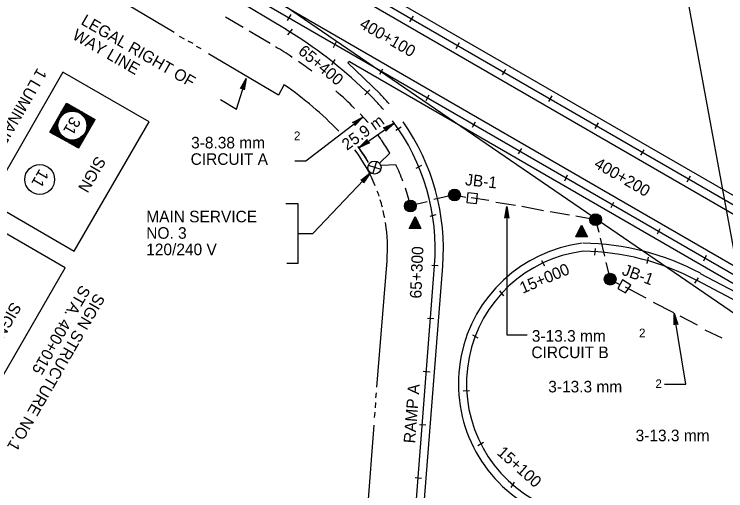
# Model space of a CAD drawing. Extents: x 36 to 2622, y -5330 to 219.
# Drawn here: x 1819.2 to 2003.5, y -4394.4 to -4271.1 of the extents above; entities that cross this region are included whole.
import ezdxf

# ---------------------------------------------------------------- set-up
doc = ezdxf.new("R2010")
doc.units = 0
doc.layers.add('2', color=7, linetype='Continuous')
doc.layers.add('3', color=7, linetype='Continuous')

# ---------------------------------------------------------------- blocks, each defined once
blk = doc.blocks.new('RARROW')
at = {"layer": '3'}
blk.add_lwpolyline([(-2.2695, 0.285), (-2.184875, 0.12075), (0, 0), (-2.2695, 0.285), (-2.38575, 0.384625), (0, 0), (-2.183125, -0.108), (-2.262875, -0.2705), (0, 0), (-2.38575, -0.379125), (-2.262875, -0.2705)], dxfattribs=at)

msp = doc.modelspace()

# ---------------------------------------------------------------- linework, layer by layer
at = {"layer": '2'}
for p, q in [((1732.85, -4161.87), (2538.01, -4712.77)), ((1828.86, -4218.45), (2074.48, -4360.33)), ((1984.73, -4219.33), (2015.11, -4384.7)), ((1827.86, -4220.2), (2072.73, -4361.7)), ((1822.11, -4230.2), (2060.86, -4368.08)), ((1820.98, -4231.95), (2055.23, -4367.2)), ((1889.61, -4275.08), (1820.11, -4233.33)), ((1898.11, -4256.08), (2020.23, -4326.58)), ((1860.61, -4275.83), (1840.23, -4263.7)), ((1889.98, -4272.7), (1890.86, -4271.2)), ((1921.61, -4273.08), (1922.61, -4271.58)), ((1878.48, -4274.58), (1873.86, -4271.83)), ((1891.11, -4274.95), (1889.98, -4276.45)), ((1863.23, -4277.58), (1861.98, -4276.83)), ((1885.48, -4278.7), (1879.98, -4275.45)), ((1865.48, -4278.7), (1864.23, -4278.08)), ((1901.86, -4279.7), (1902.61, -4278.2)), ((1933.61, -4279.95), (1934.48, -4278.45)), ((1867.61, -4280.08), (1866.36, -4279.45)), ((1887.61, -4292.08), (1869.48, -4281.33)), ((1902.23, -4282.83), (1901.36, -4284.2)), ((1905.98, -4283.33), (1905.61, -4283.7)), ((1905.61, -4283.7), (1913.98, -4291.7)), ((1905.98, -4283.33), (2030.73, -4355.33)), ((1913.86, -4286.58), (1914.61, -4285.2)), ((1945.61, -4286.83), (1946.48, -4285.45)), ((1876.73, -4295.7), (1879.23, -4287.7)), ((1889.11, -4289.33), (1887.61, -4292.08)), ((1911.23, -4290.7), (1909.98, -4291.95)), ((1910.11, -4290.83), (1912.48, -4293.2)), ((1925.86, -4293.45), (1926.61, -4291.95)), ((1872.61, -4293.2), (1876.73, -4295.7)), ((1957.61, -4293.7), (1958.48, -4292.2)), ((1894.73, -4309.08), (1909.48, -4297.7)), ((1908.44, -4305.69), (1917.58, -4299.26)), ((1937.86, -4300.33), (1938.61, -4298.95)), ((1969.61, -4300.7), (1970.48, -4299.2)), ((1917.98, -4301.08), (1919.36, -4300.2)), ((1949.73, -4307.2), (1950.61, -4305.83)), ((1981.48, -4307.58), (1982.36, -4306.2)), ((1913.86, -4309.58), (1916.48, -4307.08)), ((1891.86, -4309.08), (1894.73, -4309.08)), ((1910.86, -4310.2), (1914.11, -4311.2)), ((1912.98, -4309.2), (1911.98, -4312.45)), ((1914.23, -4310.2), (1918.11, -4309.95)), ((1923.23, -4310.95), (1924.73, -4310.2)), ((1896.48, -4327.83), (1911.36, -4312.2)), ((1961.73, -4314.2), (1962.48, -4312.7)), ((1993.48, -4314.45), (1994.36, -4312.95)), ((1921.73, -4320.58), (1926.11, -4319.58)), ((1933.23, -4317.83), (1927.86, -4319.08)), ((1933.23, -4317.83), (1936.11, -4318.45)), ((1942.11, -4319.33), (1937.48, -4318.58)), ((1892.73, -4320.2), (1889.48, -4320.2)), ((1892.73, -4335.58), (1892.73, -4320.2)), ((1948.98, -4320.58), (1943.86, -4319.83)), ((1946.73, -4320.83), (1946.73, -4354.08)), ((1956.23, -4321.95), (1950.61, -4320.83)), ((1973.73, -4321.08), (1974.48, -4319.7)), ((1926.86, -4323.33), (1928.48, -4322.95)), ((1962.98, -4323.08), (1957.98, -4322.2)), ((1921.48, -4326.58), (1922.98, -4323.45)), ((1921.61, -4326.45), (1922.98, -4323.7)), ((1921.73, -4326.33), (1922.98, -4324.08)), ((1921.98, -4326.2), (1922.98, -4324.33)), ((1922.11, -4326.2), (1922.98, -4324.58)), ((1922.36, -4326.08), (1922.98, -4324.7)), ((1922.61, -4325.95), (1922.98, -4324.95)), ((1922.98, -4323.45), (1924.48, -4326.58)), ((1922.98, -4323.7), (1924.36, -4326.45)), ((1922.98, -4324.08), (1924.23, -4326.33)), ((1922.98, -4324.33), (1923.98, -4326.33)), ((1922.98, -4324.58), (1923.86, -4326.2)), ((1922.98, -4324.7), (1923.61, -4326.08)), ((1922.98, -4324.95), (1923.36, -4325.95)), ((1969.73, -4324.33), (1964.61, -4323.33)), ((1969.73, -4324.33), (1970.61, -4327.45)), ((1924.48, -4326.58), (1921.48, -4326.58)), ((1924.36, -4326.45), (1921.61, -4326.45)), ((1924.23, -4326.33), (1921.73, -4326.33)), ((1923.98, -4326.33), (1921.98, -4326.2)), ((1923.86, -4326.2), (1922.11, -4326.2)), ((1923.61, -4326.08), (1922.36, -4326.08)), ((1923.36, -4325.95), (1922.61, -4325.95)), ((1922.73, -4325.83), (1922.98, -4325.2)), ((1923.23, -4325.83), (1922.73, -4325.83)), ((1922.86, -4325.7), (1922.98, -4325.58)), ((1923.11, -4325.83), (1922.86, -4325.7)), ((1922.98, -4325.2), (1923.23, -4325.83)), ((1922.98, -4325.58), (1923.11, -4325.83)), ((1964.61, -4328.7), (1966.11, -4325.7)), ((1964.73, -4328.58), (1966.11, -4325.83)), ((1964.86, -4328.58), (1966.11, -4326.08)), ((1964.98, -4328.33), (1966.11, -4326.33)), ((1965.23, -4328.2), (1966.11, -4326.58)), ((1965.36, -4328.08), (1966.11, -4326.83)), ((1966.11, -4325.7), (1967.61, -4328.7)), ((1966.11, -4325.83), (1967.48, -4328.58)), ((1966.11, -4326.08), (1967.11, -4328.33)), ((1966.11, -4326.33), (1966.98, -4328.33)), ((1966.11, -4326.58), (1966.86, -4328.2)), ((1966.11, -4326.83), (1966.61, -4328.08)), ((1985.73, -4327.95), (1986.48, -4326.58)), ((1892.73, -4327.83), (1896.48, -4327.83)), ((1967.61, -4328.7), (1964.61, -4328.7)), ((1967.48, -4328.58), (1964.73, -4328.58)), ((1967.11, -4328.33), (1964.86, -4328.58)), ((1966.98, -4328.33), (1964.98, -4328.33)), ((1966.86, -4328.2), (1965.23, -4328.2)), ((1966.61, -4328.08), (1965.36, -4328.08)), ((1965.48, -4327.95), (1966.11, -4327.08)), ((1966.48, -4327.95), (1965.48, -4327.95)), ((1965.86, -4327.95), (1966.11, -4327.33)), ((1966.36, -4327.95), (1965.86, -4327.95)), ((1965.98, -4327.83), (1966.11, -4327.58)), ((1966.23, -4327.83), (1965.98, -4327.83)), ((1966.11, -4327.08), (1966.48, -4327.95)), ((1966.11, -4327.33), (1966.36, -4327.95)), ((1966.11, -4327.58), (1966.23, -4327.83)), ((1972.11, -4333.7), (1970.98, -4329.08)), ((1969.61, -4331.7), (1969.48, -4333.45)), ((1983.36, -4333.95), (1982.98, -4335.58)), ((1997.73, -4334.95), (1998.48, -4333.45)), ((1892.73, -4335.58), (1889.73, -4335.58)), ((1913.11, -4367.58), (1915.73, -4334.95)), ((1921.61, -4418.83), (1927.98, -4336.2)), ((1928.98, -4336.2), (1927.36, -4336.08)), ((1955.73, -4334.83), (1956.48, -4336.2)), ((1973.61, -4339.7), (1972.48, -4335.33)), ((1930.11, -4336.33), (1923.61, -4418.95)), ((1973.61, -4339.7), (1976.11, -4341.08)), ((1995.48, -4340.7), (1996.36, -4339.33)), ((1996.86, -4338.2), (2030.48, -4355.95)), ((1982.86, -4344.58), (1977.48, -4341.7)), ((1995.98, -4339.95), (2055.48, -4371.58)), ((1944.86, -4342.7), (1945.86, -4343.95)), ((1989.98, -4348.33), (1984.73, -4345.7)), ((1993.11, -4366.83), (1990.11, -4348.45)), ((1927.86, -4349.95), (1926.23, -4349.83)), ((1996.11, -4351.58), (1991.61, -4349.2)), ((1937.86, -4354.08), (1939.23, -4354.83)), ((1946.73, -4354.08), (1951.98, -4354.08)), ((2002.48, -4354.95), (1998.11, -4352.83)), ((1926.86, -4363.7), (1925.11, -4363.58)), ((1987.61, -4366.83), (1993.11, -4366.83)), ((1912.86, -4370.33), (1912.98, -4369.08)), ((1935.48, -4368.58), (1937.11, -4368.45)), ((1912.73, -4372.95), (1912.86, -4371.58)), ((1912.48, -4375.45), (1912.61, -4374.08)), ((1910.48, -4402.83), (1912.36, -4377.45)), ((1925.73, -4377.45), (1924.11, -4377.33)), ((1939.23, -4382.7), (1940.73, -4381.83)), ((1924.61, -4391.2), (1922.98, -4391.08)), ((1947.86, -4393.58), (1948.73, -4392.2))]:
    msp.add_line(p, q, dxfattribs=at)
for points in [[(1831.73, -4286.08), (1812.48, -4319.58), (1834.73, -4332.45), (1854.11, -4298.95)], [(1938.86, -4320.08), (1939.11, -4317.58), (1936.61, -4317.33), (1936.36, -4319.83)], [(1810.11, -4323.83), (1790.73, -4357.33), (1812.98, -4370.08), (1832.36, -4336.7)], [(1977.48, -4343.2), (1978.86, -4341.2), (1976.73, -4339.83), (1975.48, -4342.08)]]:
    msp.add_lwpolyline(points, close=True, dxfattribs=at)
for points in [[(1828.36, -4301.58), (1832.73, -4294.08)], [(1832.73, -4294.08), (1840.11, -4298.33)], [(1835.86, -4305.7), (1840.11, -4298.33)], [(1828.36, -4301.58), (1835.86, -4305.7)]]:
    msp.add_lwpolyline(points, dxfattribs=at)
for centre, radius in [((1834.23, -4299.92), 4.13), ((1834.23, -4299.92), 3.95), ((1834.23, -4299.92), 3.74), ((1825.77, -4313.86), 3.86), ((1912.48, -4310.79), 1.7), ((1933.21, -4317.88), 1.53), ((1933.21, -4317.88), 1.42), ((1933.21, -4317.88), 1.31), ((1933.21, -4317.88), 1.21), ((1933.21, -4317.88), 1.1), ((1933.21, -4317.88), 0.988), ((1933.21, -4317.88), 0.88), ((1933.21, -4317.88), 0.771), ((1933.21, -4317.88), 0.662), ((1933.21, -4317.88), 0.553), ((1933.21, -4317.88), 0.444), ((1933.21, -4317.88), 0.335), ((1933.21, -4317.88), 0.226), ((1933.21, -4317.88), 0.118), ((1921.77, -4320.73), 1.53), ((1921.77, -4320.73), 1.42), ((1921.77, -4320.73), 1.31), ((1921.77, -4320.73), 1.21), ((1921.77, -4320.73), 1.1), ((1921.77, -4320.73), 0.988), ((1921.77, -4320.73), 0.88), ((1921.77, -4320.73), 0.771), ((1921.77, -4320.73), 0.662), ((1921.77, -4320.73), 0.553), ((1921.77, -4320.73), 0.444), ((1921.77, -4320.73), 0.335), ((1921.77, -4320.73), 0.226), ((1921.77, -4320.73), 0.118), ((1969.74, -4324.28), 1.53), ((1969.74, -4324.28), 1.42), ((1969.74, -4324.28), 1.31), ((1969.74, -4324.28), 1.21), ((1969.74, -4324.28), 1.1), ((1969.74, -4324.28), 0.988), ((1969.74, -4324.28), 0.88), ((1969.74, -4324.28), 0.771), ((1969.74, -4324.28), 0.662), ((1969.74, -4324.28), 0.553), ((1969.74, -4324.28), 0.444), ((1969.74, -4324.28), 0.335), ((1969.74, -4324.28), 0.226), ((1969.74, -4324.28), 0.118), ((1973.52, -4339.65), 1.53), ((1973.52, -4339.65), 1.42), ((1973.52, -4339.65), 1.31), ((1973.52, -4339.65), 1.21), ((1973.52, -4339.65), 1.1), ((1973.52, -4339.65), 0.988), ((1973.52, -4339.65), 0.88), ((1973.52, -4339.65), 0.771), ((1973.52, -4339.65), 0.662), ((1973.52, -4339.65), 0.553), ((1973.52, -4339.65), 0.444), ((1973.52, -4339.65), 0.335), ((1973.52, -4339.65), 0.226), ((1973.52, -4339.65), 0.118)]:
    msp.add_circle(centre, radius, dxfattribs=at)
for centre, radius, start, end in [((1831.67, -4371.41), 112.38, 45.7349, 59.019), ((1831.67, -4371.41), 107.18, 56.276, 59.019), ((1831.67, -4371.41), 107.18, 52.9637, 55.2462), ((1831.67, -4371.41), 100.15, 44.402, 54.9331), ((1831.67, -4371.41), 107.18, 45.0986, 48.6617), ((1873.01, -4331.86), 57.3, 41.0027, 44.4465), ((1873.01, -4331.86), 55.21, 40.8416, 44.3985), ((1834.23, -4299.92), 4.32, 66.379, 143.0962), ((1834.23, -4299.92), 4.53, 78.594, 131.2253), ((1834.23, -4299.92), 4.73, 84.8374, 125.031), ((1834.23, -4299.92), 4.89, 88.4912, 121.3964), ((1834.23, -4299.92), 5.06, 92.0046, 117.8978), ((1834.23, -4299.92), 5.26, 95.2513, 114.6623), ((1834.23, -4299.92), 5.45, 97.9632, 111.9586), ((1834.23, -4299.92), 5.62, 100.1586, 109.769), ((1834.23, -4299.92), 5.8, 102.2128, 107.7199), ((1834.23, -4299.92), 4.32, 336.379, 53.621), ((1834.23, -4299.92), 4.53, 348.594, 41.406), ((1834.23, -4299.92), 4.73, 354.8374, 35.1626), ((1834.23, -4299.92), 4.89, 358.4912, 31.5088), ((1873.01, -4331.86), 50.01, 40.8878, 44.3984), ((1834.23, -4299.92), 4.53, 168.7747, 221.2253), ((1834.23, -4299.92), 4.32, 156.9038, 233.0962), ((1834.23, -4299.92), 5.06, 2.0046, 27.9954), ((1834.23, -4299.92), 5.26, 5.2513, 24.7486), ((1834.23, -4299.92), 5.45, 7.9632, 22.0368), ((1834.23, -4299.92), 5.62, 10.1586, 19.8414), ((1834.23, -4299.92), 5.8, 12.2128, 17.7872), ((1873.01, -4331.86), 55.21, 355.5905, 36.9067), ((1873.01, -4331.86), 57.3, 355.5905, 35.0197), ((1834.23, -4299.92), 5.8, 192.2801, 197.7199), ((1834.23, -4299.92), 5.62, 190.231, 199.769), ((1834.23, -4299.92), 5.45, 188.0414, 201.9586), ((1834.23, -4299.92), 5.26, 185.3377, 204.6623), ((1834.23, -4299.92), 5.06, 182.1022, 207.8978), ((1834.23, -4299.92), 4.89, 178.6036, 211.3964), ((1834.23, -4299.92), 4.73, 174.969, 215.031), ((1834.23, -4299.92), 4.32, 246.9038, 323.621), ((1872.22, -4330.69), 50.01, 33.1182, 34.4514), ((1872.22, -4330.72), 50.01, 32.9715, 34.4514), ((1834.23, -4299.92), 4.53, 258.7747, 311.406), ((1834.23, -4299.92), 4.73, 264.969, 305.1626), ((1834.23, -4299.92), 4.89, 268.6036, 301.5088), ((1834.23, -4299.92), 5.06, 272.1022, 297.9954), ((1834.23, -4299.92), 5.26, 275.3377, 294.7487), ((1873.01, -4331.86), 50.01, 29.7065, 34.4514), ((1834.23, -4299.92), 5.45, 278.0414, 292.0368), ((1834.23, -4299.92), 5.62, 280.231, 289.8414), ((1834.23, -4299.92), 5.8, 282.2801, 287.7872), ((1873.29, -4331.6), 42.55, 22.2227, 36.6663), ((1874.15, -4330.86), 42.55, 30.2377, 36.8415), ((1874.15, -4330.9), 42.55, 30.1986, 36.0019), ((1873.01, -4331.86), 50.01, 20.5338, 25.8726), ((1873.29, -4331.6), 42.55, 18.3561, 20.2607), ((1873.01, -4331.86), 50.01, 12.8624, 18.37), ((1873.29, -4331.6), 42.55, 14.3491, 16.9839), ((1873.29, -4331.6), 42.55, 10.6169, 13.1647), ((1873.29, -4331.6), 42.55, 355.5912, 8.8804), ((1970.81, -4366.68), 36.6, 97.1666, 240.2478), ((1965.64, -4396.94), 66.6, 62.0007, 89.2348), ((1970.81, -4366.68), 34.52, 97.1666, 240.2478), ((1965.64, -4396.94), 64.52, 62.0007, 89.2348)]:
    msp.add_arc(centre, radius, start, end, dxfattribs=at)

# ---------------------------------------------------------------- block references
for p, xscale, yscale, rotation in [((1879.23, -4287.7), 1.257434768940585, 1.3092961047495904, 70.72743886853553), ((1909.48, -4297.7), 1.2574347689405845, 1.3092961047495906, 37.77547179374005), ((1917.58, -4299.26), 1.2574347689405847, 1.3092961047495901, 34.49366220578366), ((1908.44, -4305.69), 1.2574347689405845, 1.3092961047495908, -144.20635423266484), ((1911.36, -4312.2), 1.257434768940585, 1.3092961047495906, 46.55178761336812), ((1946.73, -4320.83), 1.2574347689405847, 1.3092961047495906, 89.99999999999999), ((1990.11, -4348.45), 1.2574347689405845, 1.3092961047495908, 98.823548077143)]:
    msp.add_blockref('RARROW', p, dxfattribs=dict(at, xscale=xscale, yscale=yscale, rotation=rotation))

# ---------------------------------------------------------------- texts
for s, height, rotation, p in [('LEGAL RIGHT OF', 2.9955, 330, (1836.23, -4273.58)), ('400+100', 3, 329.9996, (1908.36, -4274.45)), ('WAY LINE', 2.996, 330, (1833.98, -4277.33)), ('65+400', 3, 320.0157, (1892.48, -4281.08)), ('1 LUMINAIRE', 2.9955, 240, (1825.23, -4284.83)), ('31', 2.996, 240, (1833.98, -4297.33)), ('25.9 m', 2.996, 35.5252, (1905.35, -4306.45)), ('3-8.38 mm', 2.996, 360, (1864.98, -4305.83)), ('2', 2.25, 0.0055, (1891.61, -4303.7)), ('SIGN', 2.996, 240, (1840.48, -4307.58)), ('CIRCUIT A', 2.996, 360, (1864.86, -4310.08)), ('400+200', 3, 329.9996, (1969.11, -4310.58)), ('11', 2.996, 240, (1825.73, -4310.95)), ('JB-1', 2.996, 354, (1935.86, -4315.33)), ('65+300', 3, 87.6081, (1924.61, -4344.7)), ('15+000', 3, 22.9235, (1950.86, -4343.45)), ('JB-1', 2.996, 340, (1976.36, -4338.45)), ('STA. 400+015', 2.9955, 240, (1836.48, -4340.95)), ('SIGN STRUCTURE NO.1', 2.9955, 240, (1840.23, -4343.08)), ('SIGN', 2.996, 240, (1818.61, -4345.33)), ('3-13.3 mm', 2.996, 360, (1953.23, -4355.83)), ('2', 2.25, 0.0055, (1980.98, -4354.7)), ('CIRCUIT B', 2.996, 360, (1953.11, -4360.08)), ('2', 2.25, 0.0055, (1985.23, -4367.83)), ('RAMP A', 2.996, 85.4967, (1922.98, -4382.2)), ('3-13.3 mm', 2.996, 360, (1957.48, -4368.95)), ('3-13.3 mm', 2.996, 360, (1980.11, -4381.58)), ('15+100', 3, 318.3708, (1943.98, -4384.83))]:
    msp.add_text(s, height=height, rotation=rotation, dxfattribs=at).set_placement(p)
for s, height, p in [('MAIN SERVICE', 2.9955, (1853.36, -4324.95)), ('NO. 3', 2.996, (1853.36, -4329.2)), ('120/240 V', 2.996, (1853.36, -4333.45))]:
    msp.add_text(s, height=height, dxfattribs=at).set_placement(p)

doc.saveas('drawing.dxf')
